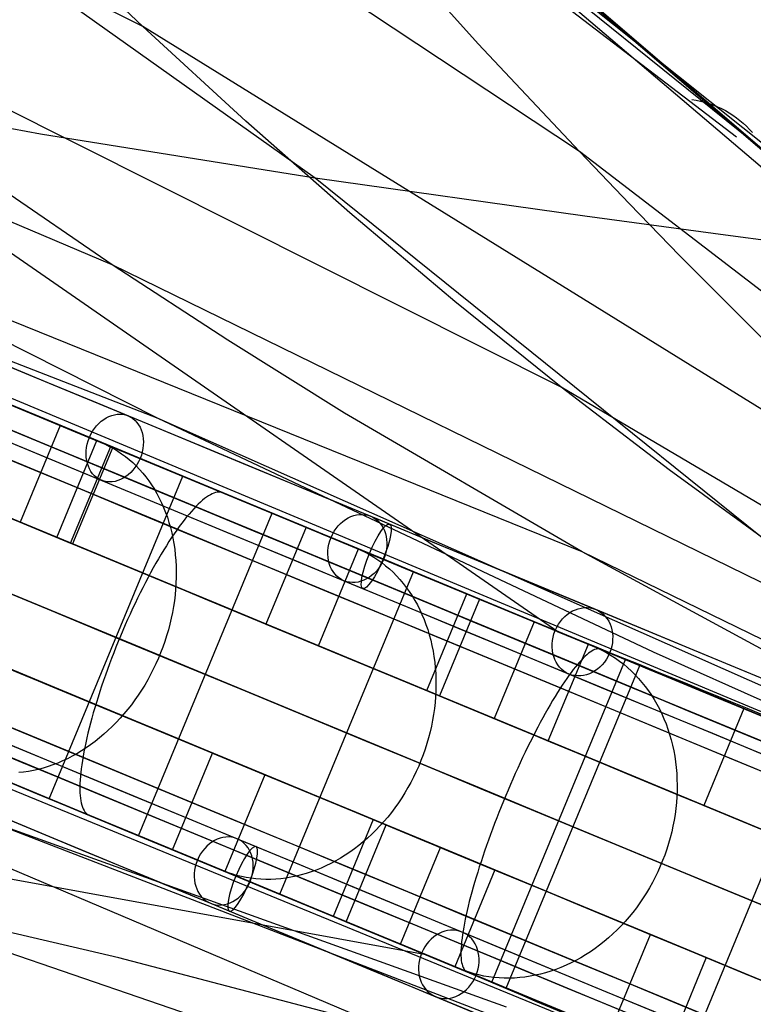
# Model space of a CAD drawing. Extents: x -3378 to 3007, y -425 to 173.
# Tile 379 of 396: x 2807 to 2870, y -237 to -153. Entities that reach past the tile are written whole.
import ezdxf

# ---------------------------------------------------------------- set-up
doc = ezdxf.new("R2010")
doc.units = 0
doc.layers.add('PREDEFINITO', color=7, linetype='CONTINUOUS')

msp = doc.modelspace()

# ---------------------------------------------------------------- linework, layer by layer
at = {"layer": 'PREDEFINITO'}
for p, q in [((2817.253, -153.382, 2364.704), (2739.851, -114.163, 2159.957)), ((2846.091, -154.857, 2590.999), (2815.031, -120.464, 2603.82)), ((2818.582, -187.079, 1878.796), (2661.92, -126.256, 1500.028)), ((2830.788, -131.864, 2647.842), (2885.341, -175.932, 2804.518)), ((2855.009, -198.53, 2100.257), (2693.748, -133.235, 1697.859)), ((2837.33, -139.191, 2690.013), (2868.272, -162.853, 2772.429)), ((2814.626, -173.86, 2120.36), (2734.314, -139.931, 1917.212)), ((2794.474, -139.669, 2732.208), (2832.073, -166.396, 2830.021)), ((2854.782, -164.126, 2587.013), (2819.251, -140.575, 2485.053)), ((2817.253, -153.382, 2364.704), (2808.482, -145.016, 2369.511)), ((2875.691, -167.583, 2776.289), (2847.052, -144.689, 2689.662)), ((2853.225, -184.376, 2344.352), (2776.212, -145.741, 2140.247)), ((2897.642, -188.65, 2857.777), (2847.521, -145.981, 2713.273)), ((2897.642, -188.65, 2857.777), (2847.521, -145.981, 2713.273)), ((2900.319, -189.627, 2856.575), (2850.506, -146.919, 2711.969)), ((2902.493, -191.413, 2855.289), (2852.924, -148.853, 2710.586)), ((2889.228, -197.908, 2567.751), (2817.253, -153.382, 2364.704)), ((2826.102, -161.51, 2359.771), (2817.253, -153.382, 2364.704)), ((2854.782, -164.126, 2587.013), (2846.091, -154.857, 2590.999)), ((2784.752, -158.188, 2850.131), (2852.922, -205.369, 3025.461)), ((2784.752, -158.188, 2850.131), (2808.483, -162.612, 2840.269)), ((2835.04, -169.39, 2354.724), (2826.102, -161.51, 2359.771)), ((2808.483, -162.612, 2840.269), (2832.073, -166.396, 2830.021)), ((2921.328, -215.233, 2788.768), (2854.782, -164.126, 2587.013)), ((2859.088, -168.625, 2584.889), (2854.782, -164.126, 2587.013)), ((2832.073, -166.396, 2830.021), (2909.863, -228.966, 3034.718)), ((2832.073, -166.396, 2830.021), (2855.264, -169.663, 2819.225)), ((2814.626, -173.86, 2120.36), (2804.825, -167.166, 2125.349)), ((2863.383, -173.044, 2582.669), (2859.088, -168.625, 2584.889)), ((2844.078, -177.014, 2349.579), (2835.04, -169.39, 2354.724)), ((2855.264, -169.663, 2819.225), (2867.344, -171.273, 2813.218)), ((2838.08, -239.401, 2100.257), (2677.88, -171.543, 1697.859)), ((2867.344, -171.273, 2813.218), (2880.103, -172.964, 2806.574)), ((2871.965, -181.647, 2577.974), (2863.383, -173.044, 2582.669)), ((2891.046, -211.264, 2322.987), (2814.626, -173.86, 2120.36)), ((2824.555, -180.334, 2115.359), (2814.626, -173.86, 2120.36)), ((2960.404, -249.894, 2115.522), (2779.992, -174.465, 1658.698)), ((2807.242, -186.454, 1645.496), (2779.992, -174.465, 1658.698)), ((2818.582, -187.079, 1878.796), (2797.078, -176.237, 1888.698)), ((2853.225, -184.376, 2344.352), (2844.078, -177.014, 2349.579)), ((2834.602, -186.596, 2110.342), (2824.555, -180.334, 2115.359)), ((2796.995, -182.203, 3011.114), (2811.462, -188.198, 3015.34)), ((2924.964, -226.766, 2545.397), (2853.225, -184.376, 2344.352)), ((2862.491, -191.471, 2339.06), (2853.225, -184.376, 2344.352)), ((2813.087, -188.874, 1653.426), (2803.745, -185.006, 1640.856)), ((2855.009, -198.53, 2100.257), (2834.602, -186.596, 2110.342)), ((2810.168, -187.662, 1650.353), (2806.724, -195.977, 1650.353)), ((2960.404, -249.894, 2249.021), (2818.582, -187.079, 1878.796)), ((2861.154, -207.133, 1858.746), (2818.582, -187.079, 1878.796)), ((2810.811, -187.928, 1641.647), (2813.68, -189.117, 1639.126)), ((2811.462, -188.198, 3015.34), (2826.009, -194.225, 3019.224)), ((2809.869, -197.28, 3023.047), (2813.313, -188.965, 3023.047)), ((2811.058, -197.772, 1646.61), (2814.502, -189.457, 1646.61)), ((2814.673, -189.528, 3017.23), (2811.229, -197.843, 3017.23)), ((2822.173, -192.635, 1666.21), (2813.087, -188.874, 1653.426)), ((2813.68, -189.117, 1639.126), (2814.048, -189.279, 1638.8)), ((2814.048, -189.279, 1638.8), (2814.409, -189.457, 1638.474)), ((2814.409, -189.457, 1638.474), (2814.762, -189.652, 1638.149)), ((2814.762, -189.652, 1638.149), (2815.107, -189.862, 1637.825)), ((2815.107, -189.862, 1637.825), (2815.443, -190.088, 1637.502)), ((2815.443, -190.088, 1637.502), (2815.77, -190.33, 1637.182)), ((2815.77, -190.33, 1637.182), (2816.088, -190.586, 1636.864)), ((2816.088, -190.586, 1636.864), (2816.397, -190.857, 1636.548)), ((2816.397, -190.857, 1636.548), (2816.695, -191.143, 1636.236)), ((2816.695, -191.143, 1636.236), (2816.983, -191.443, 1635.927)), ((2809.21, -219.737, 1681.753), (2820.691, -192.021, 1681.753)), ((2816.983, -191.443, 1635.927), (2817.26, -191.756, 1635.621)), ((2817.26, -191.756, 1635.621), (2817.525, -192.083, 1635.32)), ((2820.691, -192.021, 1681.753), (2828.153, -195.112, 1675.859)), ((2871.881, -198.309, 2333.721), (2862.491, -191.471, 2339.06)), ((2817.525, -192.083, 1635.32), (2817.78, -192.423, 1635.024)), ((2817.78, -192.423, 1635.024), (2818.023, -192.775, 1634.732)), ((2818.023, -192.775, 1634.732), (2818.253, -193.14, 1634.446)), ((2831.001, -196.288, 1679.201), (2822.173, -192.635, 1666.21)), ((2818.253, -193.14, 1634.446), (2818.472, -193.516, 1634.165)), ((2818.472, -193.516, 1634.165), (2818.678, -193.904, 1633.891)), ((2822.906, -193.716, 3034.489), (2822.738, -193.827, 3034.967)), ((2823.068, -193.62, 3034.007), (2822.906, -193.716, 3034.489)), ((2823.224, -193.542, 3033.519), (2823.068, -193.62, 3034.007)), ((2823.375, -193.479, 3033.028), (2823.224, -193.542, 3033.519)), ((2823.52, -193.434, 3032.533), (2823.375, -193.479, 3033.028)), ((2823.658, -193.404, 3032.035), (2823.52, -193.434, 3032.533)), ((2823.791, -193.392, 3031.534), (2823.658, -193.404, 3032.035)), ((2823.917, -193.395, 3031.032), (2823.791, -193.392, 3031.534)), ((2824.036, -193.416, 3030.529), (2823.917, -193.395, 3031.032)), ((2824.149, -193.453, 3030.025), (2824.036, -193.416, 3030.529)), ((2824.993, -193.803, 3026.131), (2824.149, -193.453, 3030.025)), ((2818.678, -193.904, 1633.891), (2818.871, -194.302, 1633.622)), ((2818.871, -194.302, 1633.622), (2819.051, -194.711, 1633.36)), ((2822.02, -194.431, 3036.811), (2821.829, -194.621, 3037.253)), ((2822.206, -194.256, 3036.361), (2822.02, -194.431, 3036.811)), ((2822.388, -194.097, 3035.903), (2822.206, -194.256, 3036.361)), ((2822.566, -193.954, 3035.438), (2822.388, -194.097, 3035.903)), ((2822.738, -193.827, 3034.967), (2822.566, -193.954, 3035.438)), ((2826.009, -194.225, 3019.224), (2840.652, -200.29, 3022.768)), ((2828.371, -195.202, 3010.554), (2826.26, -194.327, 3020.289)), ((2816.89, -222.918, 3010.554), (2828.371, -195.202, 3010.554)), ((2819.051, -194.711, 1633.36), (2819.218, -195.129, 1633.105)), ((2819.218, -195.129, 1633.105), (2819.371, -195.557, 1632.857)), ((2821.232, -195.28, 3038.526), (2821.026, -195.529, 3038.931)), ((2821.435, -195.046, 3038.112), (2821.232, -195.28, 3038.526)), ((2821.633, -194.826, 3037.687), (2821.435, -195.046, 3038.112)), ((2821.829, -194.621, 3037.253), (2821.633, -194.826, 3037.687)), ((2806.724, -195.977, 1650.353), (2811.058, -197.772, 1646.61)), ((2819.371, -195.557, 1632.857), (2819.511, -195.994, 1632.616)), ((2819.511, -195.994, 1632.616), (2819.637, -196.439, 1632.383)), ((2820.605, -196.068, 3039.708), (2820.391, -196.358, 3040.08)), ((2820.817, -195.792, 3039.325), (2820.605, -196.068, 3039.708)), ((2821.026, -195.529, 3038.931), (2820.817, -195.792, 3039.325)), ((2839.566, -199.832, 1692.396), (2831.001, -196.288, 1679.201)), ((2819.637, -196.439, 1632.383), (2819.749, -196.892, 1632.159)), ((2819.955, -196.977, 3040.787), (2819.734, -197.305, 3041.121)), ((2819.749, -196.892, 1632.159), (2819.847, -197.352, 1631.942)), ((2820.174, -196.661, 3040.439), (2819.955, -196.977, 3040.787)), ((2820.391, -196.358, 3040.08), (2820.174, -196.661, 3040.439)), ((2831.288, -196.41, 1680.547), (2827.844, -204.725, 1680.547)), ((2832.632, -196.967, 1672.322), (2835.617, -198.203, 1669.964)), ((2811.229, -197.843, 3017.23), (2809.869, -197.28, 3023.047)), ((2819.512, -197.645, 3041.442), (2819.288, -197.997, 3041.749)), ((2819.734, -197.305, 3041.121), (2819.512, -197.645, 3041.442)), ((2819.847, -197.352, 1631.942), (2819.931, -197.819, 1631.734)), ((2819.931, -197.819, 1631.734), (2820, -198.292, 1631.535)), ((2818.838, -198.733, 3042.322), (2818.612, -199.116, 3042.587)), ((2819.063, -198.359, 3042.043), (2818.838, -198.733, 3042.322)), ((2819.288, -197.997, 3041.749), (2819.063, -198.359, 3042.043)), ((2820, -198.292, 1631.535), (2820.055, -198.77, 1631.345)), ((2820.055, -198.77, 1631.345), (2820.096, -199.254, 1631.165)), ((2832.348, -206.591, 1677.048), (2835.792, -198.276, 1677.048)), ((2835.617, -198.203, 1669.964), (2836, -198.372, 1669.659)), ((2836, -198.372, 1669.659), (2836.375, -198.556, 1669.354)), ((2836.375, -198.556, 1669.354), (2836.743, -198.757, 1669.05)), ((2836.743, -198.757, 1669.05), (2837.103, -198.973, 1668.747)), ((2960.403, -249.891, 2382.227), (2855.009, -198.53, 2100.257)), ((2875.766, -209.758, 2090.09), (2855.009, -198.53, 2100.257)), ((2818.385, -199.509, 3042.836), (2818.159, -199.912, 3043.07)), ((2818.612, -199.116, 3042.587), (2818.385, -199.509, 3042.836)), ((2820.096, -199.254, 1631.165), (2820.122, -199.742, 1630.993)), ((2837.103, -198.973, 1668.747), (2837.454, -199.206, 1668.445)), ((2837.454, -199.206, 1668.445), (2837.796, -199.453, 1668.145)), ((2837.796, -199.453, 1668.145), (2838.129, -199.716, 1667.848)), ((2817.933, -200.323, 3043.289), (2817.708, -200.743, 3043.492)), ((2818.159, -199.912, 3043.07), (2817.933, -200.323, 3043.289)), ((2820.122, -199.742, 1630.993), (2820.134, -200.234, 1630.832)), ((2820.134, -200.234, 1630.832), (2820.131, -200.729, 1630.68)), ((2829.034, -227.948, 1712.802), (2840.514, -200.232, 1712.802)), ((2838.129, -199.716, 1667.848), (2838.452, -199.993, 1667.553)), ((2838.452, -199.993, 1667.553), (2838.765, -200.284, 1667.261)), ((2838.765, -200.284, 1667.261), (2839.067, -200.59, 1666.972)), ((2847.867, -203.267, 1705.79), (2839.566, -199.832, 1692.396)), ((2840.514, -200.232, 1712.802), (2848.246, -203.435, 1707.33)), ((2840.652, -200.29, 3022.768), (2855.393, -206.391, 3025.973)), ((2817.483, -201.171, 3043.679), (2817.26, -201.605, 3043.85)), ((2817.708, -200.743, 3043.492), (2817.483, -201.171, 3043.679)), ((2820.114, -201.226, 1630.538), (2820.082, -201.726, 1630.407)), ((2820.131, -200.729, 1630.68), (2820.114, -201.226, 1630.538)), ((2839.067, -200.59, 1666.972), (2839.358, -200.909, 1666.686)), ((2839.358, -200.909, 1666.686), (2839.637, -201.242, 1666.405)), ((2839.637, -201.242, 1666.405), (2839.906, -201.588, 1666.127)), ((2817.038, -202.047, 3044.004), (2816.817, -202.495, 3044.141)), ((2817.26, -201.605, 3043.85), (2817.038, -202.047, 3044.004)), ((2820.082, -201.726, 1630.407), (2820.035, -202.228, 1630.286)), ((2839.906, -201.588, 1666.127), (2840.162, -201.945, 1665.855)), ((2840.162, -201.945, 1665.855), (2840.406, -202.316, 1665.587)), ((2841.658, -210.447, 3030.9), (2845.103, -202.132, 3030.9)), ((2816.599, -202.949, 3044.262), (2816.382, -203.407, 3044.365)), ((2816.817, -202.495, 3044.141), (2816.599, -202.949, 3044.262)), ((2819.974, -202.73, 1630.176), (2819.899, -203.232, 1630.076)), ((2820.035, -202.228, 1630.286), (2819.974, -202.73, 1630.176)), ((2840.406, -202.316, 1665.587), (2840.637, -202.697, 1665.324)), ((2840.637, -202.697, 1665.324), (2840.856, -203.09, 1665.067)), ((2846.209, -202.59, 3025.02), (2842.765, -210.905, 3025.02)), ((2948.925, -277.607, 2115.522), (2768.018, -203.372, 1658.698)), ((2816.168, -203.871, 3044.452), (2815.957, -204.339, 3044.521)), ((2816.382, -203.407, 3044.365), (2816.168, -203.871, 3044.452)), ((2819.81, -203.735, 1629.987), (2819.706, -204.236, 1629.909)), ((2819.899, -203.232, 1630.076), (2819.81, -203.735, 1629.987)), ((2840.856, -203.09, 1665.067), (2841.061, -203.494, 1664.816)), ((2841.061, -203.494, 1664.816), (2841.253, -203.907, 1664.571)), ((2841.253, -203.907, 1664.571), (2841.432, -204.331, 1664.333)), ((2855.897, -206.592, 1719.376), (2847.867, -203.267, 1705.79)), ((2815.957, -204.339, 3044.521), (2815.748, -204.81, 3044.574)), ((2819.589, -204.736, 1629.842), (2819.458, -205.234, 1629.786)), ((2819.706, -204.236, 1629.909), (2819.589, -204.736, 1629.842)), ((2827.844, -204.725, 1680.547), (2832.348, -206.591, 1677.048)), ((2841.432, -204.331, 1664.333), (2841.597, -204.763, 1664.101)), ((2841.597, -204.763, 1664.101), (2841.748, -205.205, 1663.876)), ((2850.891, -204.53, 1711.742), (2847.447, -212.845, 1711.742)), ((2815.543, -205.284, 3044.608), (2815.341, -205.76, 3044.626)), ((2815.748, -204.81, 3044.574), (2815.543, -205.284, 3044.608)), ((2819.458, -205.234, 1629.786), (2819.312, -205.729, 1629.741)), ((2841.748, -205.205, 1663.876), (2841.884, -205.654, 1663.658)), ((2852.887, -205.357, 1704.047), (2855.98, -206.638, 1701.858)), ((2815.143, -206.239, 3044.626), (2814.949, -206.719, 3044.608)), ((2815.341, -205.76, 3044.626), (2815.143, -206.239, 3044.626)), ((2819.154, -206.22, 1629.707), (2818.982, -206.708, 1629.684)), ((2819.312, -205.729, 1629.741), (2819.154, -206.22, 1629.707)), ((2841.884, -205.654, 1663.658), (2842.007, -206.111, 1663.448)), ((2842.007, -206.111, 1663.448), (2842.115, -206.576, 1663.245)), ((2855.393, -206.391, 3025.973), (2870.226, -212.527, 3028.834)), ((2814.759, -207.199, 3044.574), (2814.573, -207.679, 3044.521)), ((2814.949, -206.719, 3044.608), (2814.759, -207.199, 3044.574)), ((2818.796, -207.192, 1629.673), (2818.598, -207.67, 1629.673)), ((2818.982, -206.708, 1629.684), (2818.796, -207.192, 1629.673)), ((2842.115, -206.576, 1663.245), (2842.208, -207.046, 1663.051)), ((2842.208, -207.046, 1663.051), (2842.287, -207.523, 1662.865)), ((2852.108, -214.776, 1708.494), (2855.552, -206.461, 1708.494)), ((2855.568, -207.245, 3041.905), (2855.422, -207.365, 3042.387)), ((2855.709, -207.141, 3041.418), (2855.568, -207.245, 3041.905)), ((2855.844, -207.053, 3040.926), (2855.709, -207.141, 3041.418)), ((2855.973, -206.982, 3040.429), (2855.844, -207.053, 3040.926)), ((2863.652, -209.804, 1733.145), (2855.897, -206.592, 1719.376)), ((2856.096, -206.927, 3039.929), (2855.973, -206.982, 3040.429)), ((2855.98, -206.638, 1701.858), (2856.377, -206.812, 1701.575)), ((2856.212, -206.889, 3039.426), (2856.096, -206.927, 3039.929)), ((2856.323, -206.867, 3038.921), (2856.212, -206.889, 3039.426)), ((2856.426, -206.862, 3038.413), (2856.323, -206.867, 3038.921)), ((2856.377, -206.812, 1701.575), (2856.766, -207.002, 1701.292)), ((2856.524, -206.873, 3037.905), (2856.426, -206.862, 3038.413)), ((2856.614, -206.901, 3037.396), (2856.524, -206.873, 3037.905)), ((2857.287, -207.179, 3033.462), (2856.614, -206.901, 3037.396)), ((2856.766, -207.002, 1701.292), (2857.148, -207.209, 1701.009)), ((2857.148, -207.209, 1701.009), (2857.522, -207.431, 1700.728)), ((2910.289, -229.141, 1834.969), (2861.154, -207.133, 1858.746)), ((2814.573, -207.679, 3044.521), (2814.392, -208.16, 3044.452)), ((2818.387, -208.143, 1629.684), (2818.164, -208.609, 1629.707)), ((2818.598, -207.67, 1629.673), (2818.387, -208.143, 1629.684)), ((2842.287, -207.523, 1662.865), (2842.35, -208.005, 1662.687)), ((2842.35, -208.005, 1662.687), (2842.399, -208.492, 1662.518)), ((2847.264, -235.499, 1744.736), (2858.744, -207.783, 1744.736)), ((2854.785, -208.003, 3044.25), (2854.613, -208.2, 3044.697)), ((2854.951, -207.82, 3043.795), (2854.785, -208.003, 3044.25)), ((2855.113, -207.652, 3043.333), (2854.951, -207.82, 3043.795)), ((2855.27, -207.501, 3042.863), (2855.113, -207.652, 3043.333)), ((2855.422, -207.365, 3042.387), (2855.27, -207.501, 3042.863)), ((2857.522, -207.431, 1700.728), (2857.887, -207.669, 1700.448)), ((2857.887, -207.669, 1700.448), (2858.243, -207.922, 1700.17)), ((2858.243, -207.922, 1700.17), (2858.589, -208.19, 1699.893)), ((2859.976, -208.293, 3017.73), (2858.295, -207.597, 3027.562)), ((2858.744, -207.783, 1744.736), (2866.725, -211.089, 1739.699)), ((2814.215, -208.639, 3044.365), (2814.044, -209.116, 3044.262)), ((2814.392, -208.16, 3044.452), (2814.215, -208.639, 3044.365)), ((2818.164, -208.609, 1629.707), (2817.929, -209.069, 1629.741)), ((2842.399, -208.492, 1662.518), (2842.434, -208.983, 1662.358)), ((2842.434, -208.983, 1662.358), (2842.453, -209.478, 1662.207)), ((2848.496, -236.01, 3017.73), (2859.976, -208.293, 3017.73)), ((2854.073, -208.883, 3045.983), (2853.885, -209.139, 3046.392)), ((2854.257, -208.641, 3045.564), (2854.073, -208.883, 3045.983)), ((2854.437, -208.413, 3045.135), (2854.257, -208.641, 3045.564)), ((2854.613, -208.2, 3044.697), (2854.437, -208.413, 3045.135)), ((2858.589, -208.19, 1699.893), (2858.925, -208.473, 1699.62)), ((2858.925, -208.473, 1699.62), (2859.251, -208.77, 1699.348)), ((2859.251, -208.77, 1699.348), (2859.567, -209.081, 1699.08)), ((2813.878, -209.591, 3044.141), (2813.717, -210.064, 3044.004)), ((2814.044, -209.116, 3044.262), (2813.878, -209.591, 3044.141)), ((2817.681, -209.522, 1629.786), (2817.422, -209.967, 1629.842)), ((2817.929, -209.069, 1629.741), (2817.681, -209.522, 1629.786)), ((2842.453, -209.478, 1662.207), (2842.457, -209.976, 1662.065)), ((2853.498, -209.693, 3047.177), (2853.3, -209.99, 3047.552)), ((2853.693, -209.409, 3046.79), (2853.498, -209.693, 3047.177)), ((2853.885, -209.139, 3046.392), (2853.693, -209.409, 3046.79)), ((2859.567, -209.081, 1699.08), (2859.871, -209.406, 1698.815)), ((2859.871, -209.406, 1698.815), (2860.163, -209.744, 1698.554)), ((2860.163, -209.744, 1698.554), (2860.444, -210.095, 1698.296)), ((2871.13, -212.902, 1747.093), (2863.652, -209.804, 1733.145)), ((2813.562, -210.533, 3043.85), (2813.412, -210.999, 3043.679)), ((2813.717, -210.064, 3044.004), (2813.562, -210.533, 3043.85)), ((2817.152, -210.403, 1629.909), (2816.871, -210.831, 1629.987)), ((2817.422, -209.967, 1629.842), (2817.152, -210.403, 1629.909)), ((2842.765, -210.905, 3025.02), (2841.658, -210.447, 3030.9)), ((2842.446, -210.477, 1661.933), (2842.42, -210.979, 1661.81)), ((2842.457, -209.976, 1662.065), (2842.446, -210.477, 1661.933)), ((2852.896, -210.622, 3048.265), (2852.689, -210.956, 3048.603)), ((2853.099, -210.3, 3047.915), (2852.896, -210.622, 3048.265)), ((2853.3, -209.99, 3047.552), (2853.099, -210.3, 3047.915)), ((2860.444, -210.095, 1698.296), (2860.713, -210.458, 1698.043)), ((2860.713, -210.458, 1698.043), (2860.969, -210.833, 1697.795)), ((2813.269, -211.46, 3043.492), (2813.131, -211.916, 3043.289)), ((2813.412, -210.999, 3043.679), (2813.269, -211.46, 3043.492)), ((2816.579, -211.249, 1630.076), (2816.276, -211.658, 1630.176)), ((2816.871, -210.831, 1629.987), (2816.579, -211.249, 1630.076)), ((2842.379, -211.483, 1661.697), (2842.324, -211.987, 1661.593)), ((2842.42, -210.979, 1661.81), (2842.379, -211.483, 1661.697)), ((2852.481, -211.302, 3048.927), (2852.271, -211.659, 3049.238)), ((2852.689, -210.956, 3048.603), (2852.481, -211.302, 3048.927)), ((2860.969, -210.833, 1697.795), (2861.212, -211.22, 1697.551)), ((2861.212, -211.22, 1697.551), (2861.443, -211.617, 1697.312)), ((2813, -212.367, 3043.07), (2812.875, -212.811, 3042.836)), ((2813.131, -211.916, 3043.289), (2813, -212.367, 3043.07)), ((2815.964, -212.056, 1630.286), (2815.643, -212.443, 1630.407)), ((2816.276, -211.658, 1630.176), (2815.964, -212.056, 1630.286)), ((2842.324, -211.987, 1661.593), (2842.253, -212.492, 1661.5)), ((2852.059, -212.027, 3049.534), (2851.846, -212.405, 3049.816)), ((2852.271, -211.659, 3049.238), (2852.059, -212.027, 3049.534)), ((2861.443, -211.617, 1697.312), (2861.66, -212.026, 1697.079)), ((2861.66, -212.026, 1697.079), (2861.863, -212.444, 1696.852)), ((2868.919, -211.998, 1743.802), (2865.475, -220.313, 1743.802)), ((2812.875, -212.811, 3042.836), (2812.757, -213.25, 3042.587)), ((2814.972, -213.184, 1630.68), (2814.624, -213.536, 1630.832)), ((2815.312, -212.819, 1630.538), (2814.972, -213.184, 1630.68)), ((2815.643, -212.443, 1630.407), (2815.312, -212.819, 1630.538)), ((2842.168, -212.996, 1661.417), (2842.068, -213.498, 1661.344)), ((2842.253, -212.492, 1661.5), (2842.168, -212.996, 1661.417)), ((2847.447, -212.845, 1711.742), (2852.108, -214.776, 1708.494)), ((2851.417, -213.191, 3050.336), (2851.201, -213.598, 3050.572)), ((2851.632, -212.793, 3050.084), (2851.417, -213.191, 3050.336)), ((2851.846, -212.405, 3049.816), (2851.632, -212.793, 3050.084)), ((2861.863, -212.444, 1696.852), (2862.053, -212.872, 1696.63)), ((2862.053, -212.872, 1696.63), (2862.228, -213.309, 1696.415)), ((2812.646, -213.681, 3042.322), (2812.542, -214.104, 3042.043)), ((2812.757, -213.25, 3042.587), (2812.646, -213.681, 3042.322)), ((2814.268, -213.875, 1630.993), (2813.904, -214.202, 1631.165)), ((2814.624, -213.536, 1630.832), (2814.268, -213.875, 1630.993)), ((2841.953, -213.999, 1661.281), (2841.825, -214.498, 1661.228)), ((2842.068, -213.498, 1661.344), (2841.953, -213.999, 1661.281)), ((2850.984, -214.014, 3050.793), (2850.768, -214.437, 3050.998)), ((2851.201, -213.598, 3050.572), (2850.984, -214.014, 3050.793)), ((2862.228, -213.309, 1696.415), (2862.389, -213.755, 1696.206)), ((2862.389, -213.755, 1696.206), (2862.536, -214.208, 1696.004)), ((2812.444, -214.519, 3041.749), (2812.354, -214.926, 3041.442)), ((2812.542, -214.104, 3042.043), (2812.444, -214.519, 3041.749)), ((2813.156, -214.814, 1631.535), (2812.773, -215.1, 1631.734)), ((2813.534, -214.515, 1631.345), (2813.156, -214.814, 1631.535)), ((2813.904, -214.202, 1631.165), (2813.534, -214.515, 1631.345)), ((2841.825, -214.498, 1661.228), (2841.682, -214.994, 1661.186)), ((2850.552, -214.868, 3051.187), (2850.336, -215.306, 3051.359)), ((2850.768, -214.437, 3050.998), (2850.552, -214.868, 3051.187)), ((2862.536, -214.208, 1696.004), (2862.668, -214.669, 1695.809)), ((2862.668, -214.669, 1695.809), (2862.785, -215.138, 1695.621)), ((2863.86, -242.374, 1777.417), (2875.34, -214.657, 1777.417)), ((2811.989, -215.627, 1632.159), (2811.589, -215.868, 1632.383)), ((2812.383, -215.37, 1631.942), (2811.989, -215.627, 1632.159)), ((2812.195, -215.712, 3040.787), (2812.126, -216.09, 3040.439)), ((2812.271, -215.324, 3041.121), (2812.195, -215.712, 3040.787)), ((2812.354, -214.926, 3041.442), (2812.271, -215.324, 3041.121)), ((2812.773, -215.1, 1631.734), (2812.383, -215.37, 1631.942)), ((2841.524, -215.487, 1661.155), (2841.353, -215.975, 1661.134)), ((2841.682, -214.994, 1661.186), (2841.524, -215.487, 1661.155)), ((2850.12, -215.75, 3051.515), (2849.906, -216.201, 3051.654)), ((2850.336, -215.306, 3051.359), (2850.12, -215.75, 3051.515)), ((2862.785, -215.138, 1695.621), (2862.887, -215.612, 1695.44)), ((2862.887, -215.612, 1695.44), (2862.974, -216.092, 1695.268)), ((2799.981, -215.914, 3015.34), (2814.53, -221.939, 3019.224)), ((2810.693, -220.351, 1666.21), (2801.609, -216.585, 1653.426)), ((2810.367, -216.497, 1633.105), (2809.953, -216.675, 1633.36)), ((2810.778, -216.303, 1632.857), (2810.367, -216.497, 1633.105)), ((2811.186, -216.093, 1632.616), (2810.778, -216.303, 1632.857)), ((2811.589, -215.868, 1632.383), (2811.186, -216.093, 1632.616)), ((2812.065, -216.458, 3040.08), (2812.012, -216.814, 3039.708)), ((2812.126, -216.09, 3040.439), (2812.065, -216.458, 3040.08)), ((2819.808, -224.127, 1680.547), (2823.252, -215.812, 1680.547)), ((2823.252, -215.812, 1680.547), (2827.755, -217.677, 1677.048)), ((2841.169, -216.459, 1661.123), (2840.971, -216.937, 1661.123)), ((2841.353, -215.975, 1661.134), (2841.169, -216.459, 1661.123)), ((2849.906, -216.201, 3051.654), (2849.693, -216.657, 3051.776)), ((2862.974, -216.092, 1695.268), (2863.046, -216.578, 1695.103)), ((2863.046, -216.578, 1695.103), (2863.103, -217.068, 1694.946)), ((2807.016, -217.455, 1635.32), (2806.597, -217.498, 1635.621)), ((2807.436, -217.394, 1635.024), (2807.016, -217.455, 1635.32)), ((2807.857, -217.317, 1634.732), (2807.436, -217.394, 1635.024)), ((2808.278, -217.222, 1634.446), (2807.857, -217.317, 1634.732)), ((2808.699, -217.111, 1634.165), (2808.278, -217.222, 1634.446)), ((2809.118, -216.982, 1633.891), (2808.699, -217.111, 1634.165)), ((2809.537, -216.837, 1633.622), (2809.118, -216.982, 1633.891)), ((2809.953, -216.675, 1633.36), (2809.537, -216.837, 1633.622)), ((2811.966, -217.16, 3039.325), (2811.928, -217.493, 3038.931)), ((2812.012, -216.814, 3039.708), (2811.966, -217.16, 3039.325)), ((2840.759, -217.409, 1661.134), (2840.535, -217.876, 1661.155)), ((2840.971, -216.937, 1661.123), (2840.759, -217.409, 1661.134)), ((2849.481, -217.117, 3051.88), (2849.271, -217.583, 3051.968)), ((2849.693, -216.657, 3051.776), (2849.481, -217.117, 3051.88)), ((2863.103, -217.068, 1694.946), (2863.145, -217.562, 1694.797)), ((2759.875, -218.247, 2850.131), (2841.439, -233.089, 3025.461)), ((2811.875, -218.124, 3038.112), (2811.86, -218.42, 3037.687)), ((2811.898, -217.815, 3038.526), (2811.875, -218.124, 3038.112)), ((2811.928, -217.493, 3038.931), (2811.898, -217.815, 3038.526)), ((2827.755, -217.677, 1677.048), (2824.311, -225.992, 1677.048)), ((2840.535, -217.876, 1661.155), (2840.298, -218.335, 1661.186)), ((2849.062, -218.051, 3052.038), (2848.856, -218.524, 3052.09)), ((2849.271, -217.583, 3051.968), (2849.062, -218.051, 3052.038)), ((2863.145, -217.562, 1694.797), (2863.171, -218.06, 1694.657)), ((2863.171, -218.06, 1694.657), (2863.181, -218.561, 1694.525)), ((2811.86, -218.42, 3037.687), (2811.853, -218.703, 3037.253)), ((2811.853, -218.703, 3037.253), (2811.854, -218.972, 3036.811)), ((2811.854, -218.972, 3036.811), (2811.863, -219.228, 3036.361)), ((2840.048, -218.787, 1661.228), (2839.787, -219.231, 1661.281)), ((2840.298, -218.335, 1661.186), (2840.048, -218.787, 1661.228)), ((2848.653, -218.998, 3052.126), (2848.452, -219.475, 3052.143)), ((2848.856, -218.524, 3052.09), (2848.653, -218.998, 3052.126)), ((2863.176, -219.064, 1694.402), (2863.156, -219.568, 1694.288)), ((2863.181, -218.561, 1694.525), (2863.176, -219.064, 1694.402)), ((2816.673, -222.828, 1675.859), (2809.21, -219.737, 1681.753)), ((2811.863, -219.228, 3036.361), (2811.879, -219.469, 3035.903)), ((2811.879, -219.469, 3035.903), (2811.903, -219.696, 3035.438)), ((2811.903, -219.696, 3035.438), (2811.935, -219.908, 3034.967)), ((2811.935, -219.908, 3034.967), (2811.975, -220.105, 3034.489)), ((2839.513, -219.666, 1661.344), (2839.228, -220.092, 1661.417)), ((2839.787, -219.231, 1661.281), (2839.513, -219.666, 1661.344)), ((2848.253, -219.954, 3052.143), (2848.058, -220.433, 3052.126)), ((2848.452, -219.475, 3052.143), (2848.253, -219.954, 3052.143)), ((2863.156, -219.568, 1694.288), (2863.121, -220.074, 1694.183)), ((2819.518, -224.01, 1679.201), (2810.693, -220.351, 1666.21)), ((2811.975, -220.105, 3034.489), (2812.022, -220.286, 3034.007)), ((2812.022, -220.286, 3034.007), (2812.077, -220.453, 3033.52)), ((2812.077, -220.453, 3033.52), (2812.14, -220.603, 3033.028)), ((2812.14, -220.603, 3033.028), (2812.21, -220.738, 3032.533)), ((2812.21, -220.738, 3032.533), (2812.287, -220.857, 3032.035)), ((2838.932, -220.509, 1661.5), (2838.626, -220.915, 1661.593)), ((2839.228, -220.092, 1661.417), (2838.932, -220.509, 1661.5)), ((2848.058, -220.433, 3052.126), (2847.867, -220.913, 3052.09)), ((2863.07, -220.581, 1694.087), (2863.003, -221.087, 1694.001)), ((2863.121, -220.074, 1694.183), (2863.07, -220.581, 1694.087)), ((2865.475, -220.313, 1743.802), (2870.282, -222.304, 1740.812)), ((2812.287, -220.857, 3032.035), (2812.372, -220.959, 3031.534)), ((2812.372, -220.959, 3031.534), (2812.463, -221.046, 3031.032)), ((2812.463, -221.046, 3031.032), (2812.562, -221.116, 3030.529)), ((2812.562, -221.116, 3030.529), (2812.668, -221.169, 3030.025)), ((2812.668, -221.169, 3030.025), (2813.513, -221.519, 3026.131)), ((2837.066, -221.534, 3030.9), (2833.622, -229.849, 3030.9)), ((2838.172, -221.992, 3025.02), (2837.066, -221.534, 3030.9)), ((2838.308, -221.311, 1661.697), (2837.981, -221.696, 1661.81)), ((2838.626, -220.915, 1661.593), (2838.308, -221.311, 1661.697)), ((2847.679, -221.392, 3052.038), (2847.494, -221.871, 3051.968)), ((2847.867, -220.913, 3052.09), (2847.679, -221.392, 3052.038)), ((2862.922, -221.592, 1693.923), (2862.825, -222.096, 1693.855)), ((2863.003, -221.087, 1694.001), (2862.922, -221.592, 1693.923)), ((2948.924, -277.607, 2249.021), (2804.225, -221.74, 1878.796)), ((2848.508, -237.663, 1858.746), (2804.225, -221.74, 1878.796)), ((2814.53, -221.939, 3019.224), (2829.173, -228.004, 3022.768)), ((2814.779, -222.044, 3020.289), (2816.89, -222.918, 3010.554)), ((2834.728, -230.307, 3025.02), (2838.172, -221.992, 3025.02)), ((2837.298, -222.431, 1662.065), (2836.943, -222.781, 1662.207)), ((2837.644, -222.07, 1661.933), (2837.298, -222.431, 1662.065)), ((2837.981, -221.696, 1661.81), (2837.644, -222.07, 1661.933)), ((2847.314, -222.349, 3051.88), (2847.138, -222.824, 3051.776)), ((2847.494, -221.871, 3051.968), (2847.314, -222.349, 3051.88)), ((2862.825, -222.096, 1693.855), (2862.714, -222.599, 1693.797)), ((2836.579, -223.117, 1662.358), (2836.208, -223.44, 1662.518)), ((2836.943, -222.781, 1662.207), (2836.579, -223.117, 1662.358)), ((2846.966, -223.297, 3051.654), (2846.8, -223.767, 3051.515)), ((2847.138, -222.824, 3051.776), (2846.966, -223.297, 3051.654)), ((2862.587, -223.098, 1693.749), (2862.446, -223.595, 1693.71)), ((2862.714, -222.599, 1693.797), (2862.587, -223.098, 1693.749)), ((2828.081, -227.56, 1692.396), (2819.518, -224.01, 1679.201)), ((2835.443, -224.046, 1662.865), (2835.05, -224.327, 1663.051)), ((2835.829, -223.75, 1662.687), (2835.443, -224.046, 1662.865)), ((2836.208, -223.44, 1662.518), (2835.829, -223.75, 1662.687)), ((2839.41, -232.246, 1711.742), (2842.855, -223.931, 1711.742)), ((2842.855, -223.931, 1711.742), (2847.516, -225.862, 1708.494)), ((2846.8, -223.767, 3051.515), (2846.638, -224.234, 3051.359)), ((2862.291, -224.088, 1693.68), (2862.12, -224.577, 1693.661)), ((2862.446, -223.595, 1693.71), (2862.291, -224.088, 1693.68)), ((2824.136, -225.92, 1669.964), (2821.151, -224.683, 1672.322)), ((2834.246, -224.846, 1663.448), (2833.837, -225.083, 1663.658)), ((2834.651, -224.594, 1663.245), (2834.246, -224.846, 1663.448)), ((2835.05, -224.327, 1663.051), (2834.651, -224.594, 1663.245)), ((2846.48, -224.696, 3051.187), (2846.329, -225.154, 3050.998)), ((2846.638, -224.234, 3051.359), (2846.48, -224.696, 3051.187)), ((2861.936, -225.061, 1693.651), (2861.738, -225.539, 1693.651)), ((2862.12, -224.577, 1693.661), (2861.936, -225.061, 1693.651)), ((2832.155, -225.872, 1664.571), (2831.727, -226.028, 1664.816)), ((2832.581, -225.699, 1664.333), (2832.155, -225.872, 1664.571)), ((2833.003, -225.509, 1664.101), (2832.581, -225.699, 1664.333)), ((2833.422, -225.304, 1663.876), (2833.003, -225.509, 1664.101)), ((2833.837, -225.083, 1663.658), (2833.422, -225.304, 1663.876)), ((2847.516, -225.862, 1708.494), (2844.072, -234.177, 1708.494)), ((2846.182, -225.606, 3050.793), (2846.042, -226.053, 3050.572)), ((2846.329, -225.154, 3050.998), (2846.182, -225.606, 3050.793)), ((2861.738, -225.539, 1693.651), (2861.526, -226.011, 1693.661)), ((2824.526, -226.071, 1669.659), (2824.136, -225.92, 1669.964)), ((2824.922, -226.206, 1669.354), (2824.526, -226.071, 1669.659)), ((2825.324, -226.325, 1669.05), (2824.922, -226.206, 1669.354)), ((2825.732, -226.426, 1668.747), (2825.324, -226.325, 1669.05)), ((2826.144, -226.51, 1668.445), (2825.732, -226.426, 1668.747)), ((2826.561, -226.577, 1668.145), (2826.144, -226.51, 1668.445)), ((2826.982, -226.627, 1667.848), (2826.561, -226.577, 1668.145)), ((2827.406, -226.659, 1667.553), (2826.982, -226.627, 1667.848)), ((2827.834, -226.674, 1667.261), (2827.406, -226.659, 1667.553)), ((2828.263, -226.671, 1666.972), (2827.834, -226.674, 1667.261)), ((2828.695, -226.651, 1666.686), (2828.263, -226.671, 1666.972)), ((2829.128, -226.614, 1666.405), (2828.695, -226.651, 1666.686)), ((2829.562, -226.559, 1666.127), (2829.128, -226.614, 1666.405)), ((2829.996, -226.487, 1665.855), (2829.562, -226.559, 1666.127)), ((2830.43, -226.398, 1665.587), (2829.996, -226.487, 1665.855)), ((2830.864, -226.292, 1665.324), (2830.43, -226.398, 1665.587)), ((2831.296, -226.169, 1665.067), (2830.864, -226.292, 1665.324)), ((2831.727, -226.028, 1664.816), (2831.296, -226.169, 1665.067)), ((2845.907, -226.493, 3050.336), (2845.777, -226.927, 3050.084)), ((2846.042, -226.053, 3050.572), (2845.907, -226.493, 3050.336)), ((2861.301, -226.477, 1693.68), (2861.062, -226.936, 1693.71)), ((2861.526, -226.011, 1693.661), (2861.301, -226.477, 1693.68)), ((2836.379, -231.001, 1705.79), (2828.081, -227.56, 1692.396)), ((2845.654, -227.353, 3049.816), (2845.538, -227.771, 3049.534)), ((2845.777, -226.927, 3050.084), (2845.654, -227.353, 3049.816)), ((2860.811, -227.387, 1693.749), (2860.547, -227.83, 1693.797)), ((2861.062, -226.936, 1693.71), (2860.811, -227.387, 1693.749)), ((2872.566, -255.879, 2322.987), (2792.08, -228.29, 2120.36)), ((2836.766, -231.151, 1707.33), (2829.034, -227.948, 1712.802)), ((2829.173, -228.004, 3022.768), (2843.91, -234.114, 3025.973)), ((2845.427, -228.181, 3049.238), (2845.323, -228.583, 3048.927)), ((2845.538, -227.771, 3049.534), (2845.427, -228.181, 3049.238)), ((2860.271, -228.264, 1693.855), (2859.982, -228.689, 1693.923)), ((2860.547, -227.83, 1693.797), (2860.271, -228.264, 1693.855)), ((2845.226, -228.974, 3048.603), (2845.135, -229.356, 3048.265)), ((2845.323, -228.583, 3048.927), (2845.226, -228.974, 3048.603)), ((2859.683, -229.104, 1694.001), (2859.372, -229.509, 1694.087)), ((2859.982, -228.689, 1693.923), (2859.683, -229.104, 1694.001)), ((2844.975, -230.089, 3047.552), (2844.905, -230.439, 3047.177)), ((2845.052, -229.728, 3047.915), (2844.975, -230.089, 3047.552)), ((2845.135, -229.356, 3048.265), (2845.052, -229.728, 3047.915)), ((2859.05, -229.903, 1694.183), (2858.717, -230.285, 1694.288)), ((2859.372, -229.509, 1694.087), (2859.05, -229.903, 1694.183)), ((2815.211, -233.41, 2110.342), (2803.679, -230.733, 2115.359)), ((2844.842, -230.778, 3046.79), (2844.787, -231.104, 3046.392)), ((2844.905, -230.439, 3047.177), (2844.842, -230.778, 3046.79)), ((2858.375, -230.657, 1694.402), (2858.022, -231.016, 1694.525)), ((2858.717, -230.285, 1694.288), (2858.375, -230.657, 1694.402)), ((2844.408, -234.328, 1719.376), (2836.379, -231.001, 1705.79)), ((2844.698, -231.72, 3045.564), (2844.664, -232.008, 3045.135)), ((2844.739, -231.418, 3045.983), (2844.698, -231.72, 3045.564)), ((2844.787, -231.104, 3046.392), (2844.739, -231.418, 3045.983)), ((2857.29, -231.696, 1694.797), (2856.912, -232.016, 1694.946)), ((2857.661, -231.362, 1694.657), (2857.29, -231.696, 1694.797)), ((2857.439, -239.714, 1743.802), (2860.883, -231.399, 1743.802)), ((2858.022, -231.016, 1694.525), (2857.661, -231.362, 1694.657)), ((2860.883, -231.399, 1743.802), (2865.69, -233.39, 1740.812)), ((2844.619, -232.544, 3044.25), (2844.608, -232.791, 3043.795)), ((2844.638, -232.283, 3044.697), (2844.619, -232.544, 3044.25)), ((2844.664, -232.008, 3045.135), (2844.638, -232.283, 3044.697)), ((2856.131, -232.615, 1695.268), (2855.729, -232.893, 1695.44)), ((2856.525, -232.322, 1695.103), (2856.131, -232.615, 1695.268)), ((2856.912, -232.016, 1694.946), (2856.525, -232.322, 1695.103)), ((2838.08, -239.401, 2100.257), (2815.211, -233.41, 2110.342)), ((2844.499, -234.354, 1701.858), (2841.406, -233.073, 1704.047)), ((2844.608, -232.791, 3043.795), (2844.604, -233.024, 3043.333)), ((2844.604, -233.024, 3043.333), (2844.608, -233.242, 3042.863)), ((2844.608, -233.242, 3042.863), (2844.619, -233.446, 3042.387)), ((2844.619, -233.446, 3042.387), (2844.637, -233.634, 3041.905)), ((2854.908, -233.404, 1695.809), (2854.488, -233.637, 1696.004)), ((2855.321, -233.156, 1695.621), (2854.908, -233.404, 1695.809)), ((2855.729, -232.893, 1695.44), (2855.321, -233.156, 1695.621)), ((2865.69, -233.39, 1740.812), (2862.246, -241.705, 1740.812)), ((2843.91, -234.114, 3025.973), (2858.737, -240.264, 3028.834)), ((2852.163, -237.541, 1733.145), (2844.408, -234.328, 1719.376)), ((2844.903, -234.512, 1701.575), (2844.499, -234.354, 1701.858)), ((2844.637, -233.634, 3041.905), (2844.663, -233.807, 3041.418)), ((2844.663, -233.807, 3041.418), (2844.697, -233.964, 3040.926)), ((2844.697, -233.964, 3040.926), (2844.738, -234.106, 3040.429)), ((2844.738, -234.106, 3040.429), (2844.786, -234.232, 3039.929)), ((2844.786, -234.232, 3039.929), (2844.841, -234.341, 3039.426)), ((2844.841, -234.341, 3039.426), (2844.904, -234.435, 3038.921)), ((2853.202, -234.24, 1696.63), (2852.765, -234.409, 1696.852)), ((2853.635, -234.055, 1696.415), (2853.202, -234.24, 1696.63)), ((2854.064, -233.854, 1696.206), (2853.635, -234.055, 1696.415)), ((2854.488, -233.637, 1696.004), (2854.064, -233.854, 1696.206)), ((2845.313, -234.653, 1701.292), (2844.903, -234.512, 1701.575)), ((2844.904, -234.435, 3038.921), (2844.973, -234.512, 3038.413)), ((2844.973, -234.512, 3038.413), (2845.05, -234.573, 3037.905)), ((2845.05, -234.573, 3037.905), (2845.134, -234.617, 3037.396)), ((2845.134, -234.617, 3037.396), (2845.806, -234.895, 3033.462)), ((2845.729, -234.777, 1701.009), (2845.313, -234.653, 1701.292)), ((2846.151, -234.884, 1700.728), (2845.729, -234.777, 1701.009)), ((2846.577, -234.974, 1700.448), (2846.151, -234.884, 1700.728)), ((2847.008, -235.046, 1700.17), (2846.577, -234.974, 1700.448)), ((2847.442, -235.101, 1699.893), (2847.008, -235.046, 1700.17)), ((2847.88, -235.139, 1699.62), (2847.442, -235.101, 1699.893)), ((2848.32, -235.16, 1699.348), (2847.88, -235.139, 1699.62)), ((2848.763, -235.163, 1699.08), (2848.32, -235.16, 1699.348)), ((2849.208, -235.148, 1698.815), (2848.763, -235.163, 1699.08)), ((2849.654, -235.116, 1698.554), (2849.208, -235.148, 1698.815)), ((2850.101, -235.066, 1698.296), (2849.654, -235.116, 1698.554)), ((2850.547, -235, 1698.043), (2850.101, -235.066, 1698.296)), ((2850.994, -234.916, 1697.795), (2850.547, -235, 1698.043)), ((2851.439, -234.814, 1697.551), (2850.994, -234.916, 1697.795)), ((2851.883, -234.696, 1697.312), (2851.439, -234.814, 1697.551)), ((2852.325, -234.561, 1697.079), (2851.883, -234.696, 1697.312)), ((2852.765, -234.409, 1696.852), (2852.325, -234.561, 1697.079)), ((2846.815, -235.313, 3027.562), (2848.496, -236.01, 3017.73)), ((2855.244, -238.805, 1739.699), (2847.264, -235.499, 1744.736))]:
    msp.add_line(p, q, dxfattribs=at)
at = {"layer": 'PREDEFINITO', "extrusion": (0.571975, -0.23692, 0.785312)}
msp.add_circle((902.028, -1077.168, 2951.426), 3, dxfattribs=at)
at = {"layer": 'PREDEFINITO', "extrusion": (0.534737, -0.221495, 0.815473)}
msp.add_circle((902.028, -1225.284, 2931.121), 3, dxfattribs=at)
at = {"layer": 'PREDEFINITO', "extrusion": (0.902963, -0.374019, 0.211584)}
msp.add_circle((902.028, 2385.835, 3276.45), 3, dxfattribs=at)
at = {"layer": 'PREDEFINITO', "extrusion": (0.496291, -0.205571, 0.843466)}
msp.add_circle((902.028, -1371.64, 2903.505), 3, dxfattribs=at)
at = {"layer": 'PREDEFINITO', "extrusion": (-0.534737, 0.221495, -0.815473)}
msp.add_circle((-872.028, -1225.284, -2931.121), 3, dxfattribs=at)
at = {"layer": 'PREDEFINITO', "extrusion": (-0.902963, 0.374019, -0.211584)}
msp.add_circle((-872.028, 2385.835, -3276.45), 3, dxfattribs=at)
at = {"layer": 'PREDEFINITO', "extrusion": (-0.496291, 0.205571, -0.843466)}
msp.add_circle((-872.028, -1371.64, -2903.505), 3, dxfattribs=at)
at = {"layer": 'PREDEFINITO', "extrusion": (-0.382683, -0.92388, 1.48291e-15)}
msp.add_arc((2855.726, 2295, -897.634), 765.607, 90.328796, 179.999998, dxfattribs=at)
at = {"layer": 'PREDEFINITO', "extrusion": (-0.382683, -0.92388, 8.47377e-16)}
msp.add_arc((2085.726, 2115, -897.634), 765.607, 270.328797, 359.999997, dxfattribs=at)
at = {"layer": 'PREDEFINITO', "extrusion": (-0.382683, -0.92388, -2.23212e-16)}
msp.add_arc((2855.726, 2295, -902.028), 755, 91.138407, 179.999998, dxfattribs=at)
at = {"layer": 'PREDEFINITO', "extrusion": (-0.382683, -0.92388, -7.97186e-16)}
msp.add_arc((2085.726, 2115, -902.028), 755, 271.138411, 359.999994, dxfattribs=at)
at = {"layer": 'PREDEFINITO', "extrusion": (0.382683, 0.92388, -1.1978e-15)}
msp.add_arc((-2855.73, 2294, 905.028), 747.999, 359.999975, 88.076932, dxfattribs=at)
at = {"layer": 'PREDEFINITO', "extrusion": (-0.382683, -0.92388, 1.33089e-16)}
msp.add_arc((2085.731, 2114, -905.028), 747.999, 271.923078, 0.000014, dxfattribs=at)
at = {"layer": 'PREDEFINITO', "extrusion": (-0.382683, -0.92388, -8.78413e-16)}
for centre in [(2855.726, 2295, -902.028), (2855.726, 2295, -893.028)]:
    msp.add_arc(centre, 751, 91.449718, 179.999998, dxfattribs=at)
at = {"layer": 'PREDEFINITO', "extrusion": (-0.382683, -0.92388, 4.55473e-16)}
msp.add_arc((2085.726, 2115, -902.028), 751, 271.449717, 359.999999, dxfattribs=at)
at = {"layer": 'PREDEFINITO', "extrusion": (0.382683, 0.92388, 9.57203e-16)}
msp.add_arc((-2855.73, 2294, 902.028), 750.999, 359.999975, 88.076932, dxfattribs=at)
at = {"layer": 'PREDEFINITO', "extrusion": (-0.382683, -0.92388, -6.50676e-16)}
msp.add_arc((2855.726, 2295, -900.028), 751, 91.449718, 179.999998, dxfattribs=at)
at = {"layer": 'PREDEFINITO', "extrusion": (-0.382683, -0.92388, -2.1147e-15)}
msp.add_arc((2085.726, 2115, -900.028), 751, 271.449718, 359.999999, dxfattribs=at)
at = {"layer": 'PREDEFINITO', "extrusion": (0.382683, 0.92388, -2.01245e-16)}
msp.add_arc((-2855.726, 2295, 902.028), 744.999, 0.000002, 88.076906, dxfattribs=at)
at = {"layer": 'PREDEFINITO', "extrusion": (0.382683, 0.92388, -5.36653e-16)}
msp.add_arc((-2085.726, 2115, 902.028), 744.999, 180, 268.076908, dxfattribs=at)
at = {"layer": 'PREDEFINITO', "extrusion": (-0.382683, -0.92388, -1.67704e-16)}
msp.add_arc((2085.731, 2114, -902.028), 744.999, 271.923078, 0.000014, dxfattribs=at)
at = {"layer": 'PREDEFINITO', "extrusion": (0.382683, 0.92388, 1.74412e-15)}
msp.add_arc((-2855.73, 2294, 902.028), 744.999, 359.999975, 88.076932, dxfattribs=at)
at = {"layer": 'PREDEFINITO', "extrusion": (-0.382683, -0.92388, 5.94126e-16)}
msp.add_arc((2085.731, 2114, -902.028), 750.999, 271.923078, 0.000014, dxfattribs=at)
at = {"layer": 'PREDEFINITO', "extrusion": (0.382683, 0.92388, 9.98169e-16)}
msp.add_arc((-2855.73, 2294, 899.028), 747.999, 359.999975, 88.076932, dxfattribs=at)
at = {"layer": 'PREDEFINITO', "extrusion": (-0.382683, -0.92388, 4.69571e-16)}
msp.add_arc((2855.726, 2295, -900.028), 744.999, 91.923096, 179.999997, dxfattribs=at)
at = {"layer": 'PREDEFINITO', "extrusion": (-0.382683, -0.92388, -2.75035e-15)}
msp.add_arc((2085.726, 2115, -900.028), 744.999, 271.923094, 360, dxfattribs=at)
at = {"layer": 'PREDEFINITO', "extrusion": (-0.382683, -0.92388, 1.99634e-16)}
msp.add_arc((2085.731, 2114, -899.028), 747.999, 271.923078, 0.000014, dxfattribs=at)
at = {"layer": 'PREDEFINITO', "extrusion": (-0.382683, -0.92388, 6.22162e-16)}
msp.add_arc((2855.726, 2295, -887.028), 770, 90, 180, dxfattribs=at)
at = {"layer": 'PREDEFINITO', "extrusion": (-0.382683, -0.92388, -1.68873e-15)}
msp.add_arc((2085.726, 2115, -887.028), 770, 270, 0, dxfattribs=at)
at = {"layer": 'PREDEFINITO', "extrusion": (-0.382683, -0.92388, 4.94557e-16)}
msp.add_arc((2855.726, 2295, -902.028), 735, 92.729396, 180.000003, dxfattribs=at)
at = {"layer": 'PREDEFINITO', "extrusion": (-0.382683, -0.92388, 1.73095e-15)}
msp.add_arc((2085.726, 2115, -902.028), 735, 272.729402, 359.999996, dxfattribs=at)
at = {"layer": 'PREDEFINITO', "extrusion": (-0.382683, -0.92388, -3.57872e-15)}
msp.add_arc((2085.726, 2115, -893.028), 751, 271.449718, 359.999999, dxfattribs=at)
at = {"layer": 'PREDEFINITO', "extrusion": (-0.382683, -0.92388, -1.68461e-15)}
msp.add_arc((2855.726, 2295, -893.028), 748, 91.685444, 179.999998, dxfattribs=at)
at = {"layer": 'PREDEFINITO', "extrusion": (-0.382683, -0.92388, -2.5104e-15)}
msp.add_arc((2085.726, 2115, -893.028), 748, 271.685443, 359.999999, dxfattribs=at)
at = {"layer": 'PREDEFINITO', "extrusion": (-0.382683, -0.92388, -6.03735e-16)}
msp.add_arc((2855.726, 2295, -893.028), 744.999, 91.923096, 179.999997, dxfattribs=at)
at = {"layer": 'PREDEFINITO', "extrusion": (-0.382683, -0.92388, -3.32054e-15)}
msp.add_arc((2085.726, 2115, -893.028), 744.999, 271.923094, 360, dxfattribs=at)
at = {"layer": 'PREDEFINITO', "extrusion": (-0.382683, -0.92388, 2.11844e-16)}
msp.add_arc((2855.726, 2295, -876.421), 765.607, 90.328796, 179.999998, dxfattribs=at)
at = {"layer": 'PREDEFINITO', "extrusion": (-0.382683, -0.92388, -3.1474e-15)}
msp.add_arc((2085.726, 2115, -876.421), 765.607, 270.328797, 359.999997, dxfattribs=at)
at = {"layer": 'PREDEFINITO', "extrusion": (-0.382683, -0.92388, 5.85608e-16)}
msp.add_arc((2855.726, 2295, -881.028), 751, 91.449718, 179.999998, dxfattribs=at)
at = {"layer": 'PREDEFINITO', "extrusion": (-0.382683, -0.92388, -1.04108e-15)}
msp.add_arc((2085.726, 2115, -881.028), 751, 271.449718, 359.999999, dxfattribs=at)
at = {"layer": 'PREDEFINITO', "extrusion": (-0.382683, -0.92388, -5.29882e-16)}
msp.add_arc((2855.726, 2295, -887.028), 735, 92.729396, 180.000003, dxfattribs=at)
at = {"layer": 'PREDEFINITO', "extrusion": (-0.382683, -0.92388, 7.06509e-17)}
msp.add_arc((2085.726, 2115, -887.028), 735, 272.729402, 359.999996, dxfattribs=at)
at = {"layer": 'PREDEFINITO', "extrusion": (-0.382683, -0.92388, -6.60631e-17)}
msp.add_arc((2855.726, 2295, -881.028), 748, 91.685444, 179.999998, dxfattribs=at)
at = {"layer": 'PREDEFINITO', "extrusion": (-0.382683, -0.92388, -1.58552e-15)}
msp.add_arc((2085.726, 2115, -881.028), 748, 271.685443, 359.999999, dxfattribs=at)
at = {"layer": 'PREDEFINITO', "extrusion": (-0.382683, -0.92388, -4.36031e-16)}
msp.add_arc((2855.726, 2295, -881.028), 744.999, 91.923096, 179.999997, dxfattribs=at)
at = {"layer": 'PREDEFINITO', "extrusion": (-0.382683, -0.92388, -1.27455e-15)}
msp.add_arc((2085.726, 2115, -881.028), 744.999, 271.923094, 360, dxfattribs=at)
at = {"layer": 'PREDEFINITO', "extrusion": (-0.382683, -0.92388, -2.55099e-16)}
msp.add_arc((2855.726, 2295, -872.028), 755, 91.138407, 179.999998, dxfattribs=at)
at = {"layer": 'PREDEFINITO', "extrusion": (-0.382683, -0.92388, -5.42086e-16)}
msp.add_arc((2085.726, 2115, -872.028), 755, 271.138411, 359.999994, dxfattribs=at)
at = {"layer": 'PREDEFINITO', "extrusion": (-0.382683, -0.92388, 7.48277e-16)}
msp.add_arc((2855.726, 2295, -874.028), 751, 91.449718, 179.999998, dxfattribs=at)
at = {"layer": 'PREDEFINITO', "extrusion": (-0.382683, -0.92388, -1.78936e-15)}
msp.add_arc((2085.726, 2115, -874.028), 751, 271.449718, 359.999999, dxfattribs=at)
at = {"layer": 'PREDEFINITO', "extrusion": (0.382683, 0.92388, 7.65263e-16)}
msp.add_arc((-2855.73, 2294, 875.028), 747.999, 359.999975, 88.076932, dxfattribs=at)
at = {"layer": 'PREDEFINITO', "extrusion": (-0.382683, -0.92388, -1.13868e-15)}
msp.add_arc((2855.726, 2295, -872.028), 751, 91.449718, 179.999998, dxfattribs=at)
at = {"layer": 'PREDEFINITO', "extrusion": (-0.382683, -0.92388, -7.15744e-16)}
msp.add_arc((2085.726, 2115, -872.028), 751, 271.449717, 359.999999, dxfattribs=at)
at = {"layer": 'PREDEFINITO', "extrusion": (0.382683, 0.92388, 3.63077e-16)}
msp.add_arc((-2855.73, 2294, 872.028), 750.999, 359.999975, 88.076932, dxfattribs=at)
at = {"layer": 'PREDEFINITO', "extrusion": (-0.382683, -0.92388, -1.33089e-16)}
msp.add_arc((2085.731, 2114, -875.028), 747.999, 271.923078, 0.000014, dxfattribs=at)
at = {"layer": 'PREDEFINITO', "extrusion": (-0.382683, -0.92388, 2.68327e-16)}
msp.add_arc((2855.726, 2295, -874.028), 744.999, 91.923096, 179.999997, dxfattribs=at)
at = {"layer": 'PREDEFINITO', "extrusion": (-0.382683, -0.92388, -6.70816e-16)}
msp.add_arc((2085.726, 2115, -874.028), 744.999, 271.923094, 360, dxfattribs=at)
at = {"layer": 'PREDEFINITO', "extrusion": (0.382683, 0.92388, 1.60996e-15)}
msp.add_arc((-2855.726, 2295, 872.028), 744.999, 0.000002, 88.076906, dxfattribs=at)
at = {"layer": 'PREDEFINITO', "extrusion": (0.382683, 0.92388, 1.27455e-15)}
msp.add_arc((-2085.726, 2115, 872.028), 744.999, 180, 268.076908, dxfattribs=at)
at = {"layer": 'PREDEFINITO', "extrusion": (-0.382683, -0.92388, 2.51556e-15)}
msp.add_arc((2085.731, 2114, -872.028), 744.999, 271.923078, 0.000014, dxfattribs=at)
at = {"layer": 'PREDEFINITO', "extrusion": (0.382683, 0.92388, -1.60996e-15)}
msp.add_arc((-2855.73, 2294, 872.028), 744.999, 359.999975, 88.076932, dxfattribs=at)
at = {"layer": 'PREDEFINITO', "extrusion": (-0.382683, -0.92388, 1.38629e-15)}
msp.add_arc((2085.731, 2114, -872.028), 750.999, 271.923078, 0.000014, dxfattribs=at)
at = {"layer": 'PREDEFINITO', "extrusion": (0.382683, 0.92388, 2.99451e-16)}
msp.add_arc((-2855.73, 2294, 869.028), 747.999, 359.999975, 88.076932, dxfattribs=at)
at = {"layer": 'PREDEFINITO', "extrusion": (-0.382683, -0.92388, -2.26252e-15)}
msp.add_arc((2085.731, 2114, -869.028), 747.999, 271.923078, 0.000014, dxfattribs=at)
at = {"layer": 'PREDEFINITO', "extrusion": (-0.382683, -0.92388, -1.41302e-16)}
msp.add_arc((2855.726, 2295, -872.028), 735, 92.729396, 180.000003, dxfattribs=at)
at = {"layer": 'PREDEFINITO', "extrusion": (-0.382683, -0.92388, 9.18462e-16)}
msp.add_arc((2085.726, 2115, -872.028), 735, 272.729402, 359.999996, dxfattribs=at)
at = {"layer": 'PREDEFINITO', "extrusion": (-0.314713, 0.263195, -0.911967)}
msp.add_arc((-1706.43, -969.276, -3461.821), 10, 150.61229, 188.62806, dxfattribs=at)
at = {"layer": 'PREDEFINITO', "extrusion": (-0.786241, -0.578272, 0.217776)}
msp.add_arc((18823.793, -3839.633, -1751.333), 17992.674, 159.8255925, 160.5538188, dxfattribs=at)
at = {"layer": 'PREDEFINITO', "extrusion": (0.147056, -0.964857, -0.217776)}
msp.add_arc((19741.898, -4170.219, 269.756), 17992.674, 159.8255925, 160.5538188, dxfattribs=at)

doc.saveas('drawing.dxf')
